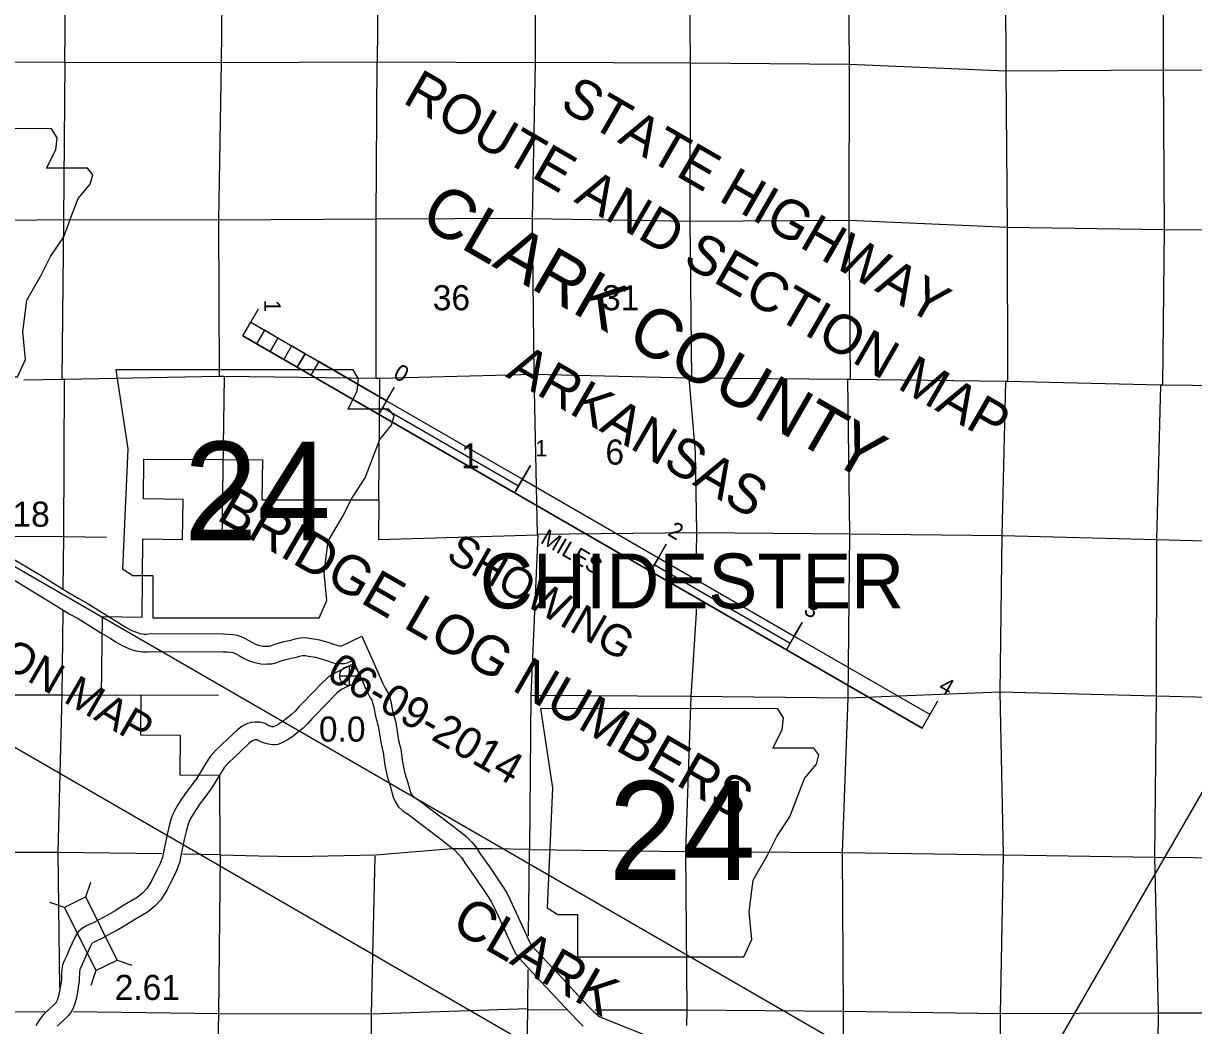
# Model space of a CAD drawing. Extents: x 369523 to 838377, y 495025 to 936819.
# Drawn here: x 590682 to 630067, y 612982 to 646707 of the extents above; entities that cross this region are included whole.
import ezdxf

# ---------------------------------------------------------------- set-up
doc = ezdxf.new("R2010")
doc.units = 0
for name, color, linetype in [('21', 7, 'Continuous'), ('22', 7, 'Continuous'), ('DSN_BRDG_Annotation', 7, 'Continuous'), ('DSN_DRFT_Common-Annotations', 7, 'Continuous'), ('DSN_DRFT_Junk-No-Plot', 7, 'Continuous'), ('Level 1', 7, 'Continuous'), ('Level 15', 7, 'Continuous'), ('Level 2', 7, 'Continuous'), ('Level 21', 7, 'Continuous'), ('Level 22', 7, 'Continuous')]:
    doc.layers.add(name, color=color, linetype=linetype)

msp = doc.modelspace()

# ---------------------------------------------------------------- linework, layer by layer
at = {"layer": '21'}
for p, q in [((623656, 609226), (708796, 756692)), ((625588, 602013), (369523, 749853)), ((385880, 746506), (623656, 609226)), ((598335, 636648), (598599, 637106)), ((598071, 636191), (598335, 636648)), ((598335, 636648), (598335, 636648)), ((598335, 636648), (602907, 634008)), ((598335, 636648), (598792, 636384)), ((598071, 636191), (620934, 622991)), ((620934, 622991), (598071, 636191)), ((598792, 636384), (598528, 635927)), ((598792, 636384), (598792, 636384)), ((599249, 636120), (598792, 636384)), ((598792, 636384), (598792, 636384)), ((599249, 636120), (598985, 635663)), ((598985, 635663), (599249, 636120)), ((599707, 635856), (599249, 636120)), ((599249, 636120), (599249, 636120)), ((599249, 636120), (599249, 636120)), ((599707, 635856), (599443, 635399)), ((600164, 635592), (599707, 635856)), ((599707, 635856), (599707, 635856)), ((599707, 635856), (599707, 635856)), ((600164, 635592), (599900, 635135)), ((599900, 635135), (600164, 635592)), ((600621, 635328), (600164, 635592)), ((600164, 635592), (600164, 635592)), ((600621, 635328), (600357, 634871)), ((602907, 634008), (600621, 635328)), ((600621, 635328), (600690, 635294)), ((602907, 634008), (603171, 634466)), ((602907, 634008), (602643, 633551)), ((602643, 633551), (602907, 634008)), ((602643, 633551), (602775, 633780)), ((602775, 633780), (602775, 633780)), ((602775, 633780), (607348, 631140)), ((602907, 634008), (602907, 634008)), ((602907, 634008), (607480, 631368)), ((607480, 631368), (607744, 631826)), ((607744, 631826), (607480, 631368)), ((607480, 631368), (607216, 630911)), ((607216, 630911), (607480, 631368)), ((607480, 631368), (612053, 628728)), ((612053, 628728), (612317, 629186)), ((612317, 629186), (612053, 628728)), ((612053, 628728), (611789, 628271)), ((611789, 628271), (612053, 628728)), ((612053, 628728), (612053, 628728)), ((612053, 628728), (616625, 626088)), ((611789, 628271), (611917, 628493)), ((611917, 628493), (611917, 628493)), ((611917, 628493), (616489, 625853)), ((616625, 626088), (616889, 626546)), ((616889, 626546), (616625, 626088)), ((616625, 626088), (616361, 625631)), ((616361, 625631), (616625, 626088)), ((616625, 626088), (621198, 623448)), ((620934, 622991), (621462, 623906)), ((628936, 618371), (628936, 618371))]:
    msp.add_line(p, q, dxfattribs=at)
at = {"layer": '22'}
for points in [[(583646, 643166), (584045, 640502), (583868, 636460), (584223, 636238), (584889, 636238), (584889, 634817), (590485, 634817), (590751, 635395), (590662, 636327), (590795, 637393), (591284, 638237), (591595, 638859), (592039, 639525), (592305, 640235), (592527, 640813), (592927, 641301), (593016, 641612), (592838, 641834), (591462, 641834), (591772, 642456), (591817, 642855), (591633, 643162)], [(593793, 635053), (594192, 632388), (594015, 628347), (594370, 628125), (595036, 628125), (595036, 626704), (600632, 626704), (600898, 627281), (600809, 628214), (600942, 629280), (601431, 630123), (601742, 630745), (602186, 631411), (602452, 632122), (602674, 632699), (603074, 633188), (603163, 633499), (602985, 633721), (601609, 633721), (601919, 634342), (601964, 634742), (601780, 635049)], [(608089, 623649), (608488, 620984), (608311, 616943), (608666, 616721), (609332, 616721), (609332, 615300), (614928, 615300), (615194, 615877), (615105, 616810), (615239, 617876), (615727, 618719), (616038, 619341), (616482, 620007), (616748, 620718), (616970, 621295), (617370, 621784), (617459, 622094), (617281, 622316), (615905, 622316), (616216, 622938), (616260, 623338), (616076, 623645)]]:
    msp.add_lwpolyline(points, close=True, dxfattribs=at)
at = {"layer": 'DSN_DRFT_Common-Annotations'}
for p, q in [((601652, 624424), (601652, 625074)), ((601327, 624749), (601977, 624749))]:
    msp.add_line(p, q, dxfattribs=at)
msp.add_circle((601652, 624749), 325, dxfattribs=at)
at = {"layer": 'Level 1'}
for points in [[(589961, 628917), (591339, 628090), (592176, 627571), (592527, 627362), (592826, 627193), (593605, 626716), (593922, 626525), (594099, 626406), (594186, 626357), (594291, 626303), (594392, 626256), (594456, 626229), (594544, 626195), (594599, 626176), (594625, 626173), (594744, 626157), (594829, 626158), (594999, 626172), (597415, 626162), (597580, 626155), (597727, 626141), (597882, 626121), (597997, 626077), (598123, 626018), (598266, 625943), (598390, 625870), (598493, 625821), (598598, 625782), (598744, 625749), (598802, 625747), (598854, 625749), (598963, 625755), (599012, 625766), (599178, 625828), (599300, 625861), (599413, 625897), (599568, 625929), (599680, 625955), (599756, 625972), (599832, 625994), (599989, 626027), (600130, 626040), (600246, 626032), (600375, 626009), (600521, 625987), (600650, 625966), (600924, 625885), (601080, 625832), (601231, 625778), (601263, 625772), (601323, 625765), (601359, 625762), (601388, 625763), (601396, 625763), (602072, 626085), (602489, 625157), (602779, 624494), (602860, 624335), (602948, 624196), (603010, 624018), (603061, 623833), (603103, 623574), (603213, 623184), (603312, 622581), (603386, 622284), (603441, 621843), (603506, 621512), (603562, 621333), (603596, 621231), (603699, 620865), (603727, 620797), (603764, 620737), (603833, 620674), (603988, 620567), (605150, 619692), (605446, 619456), (605581, 619347), (605770, 619155), (605902, 619003), (606060, 618765), (606405, 618274), (606853, 617606), (606963, 617424), (607068, 617215), (607203, 616927), (607717, 615799), (607765, 615715), (607833, 615630), (607934, 615515), (608698, 614701)], [(589652, 628403), (591027, 627578), (591864, 627059), (592226, 626843), (592522, 626676), (593293, 626203), (593600, 626019), (593785, 625894), (593903, 625828), (594028, 625764), (594147, 625709), (594228, 625674), (594341, 625630), (594463, 625590), (594545, 625578), (594707, 625557), (594857, 625558), (595023, 625572), (597401, 625562), (597539, 625556), (597660, 625544), (597735, 625535), (597763, 625524), (597855, 625481), (597974, 625418), (598111, 625338), (598261, 625268), (598425, 625206), (598668, 625151), (598806, 625147), (598882, 625150), (599045, 625159), (599183, 625190), (599361, 625256), (599470, 625285), (599565, 625315), (599697, 625343), (599816, 625371), (599904, 625391), (599975, 625411), (600078, 625433), (600137, 625438), (600173, 625435), (600277, 625417), (600431, 625394), (600518, 625380), (600742, 625314), (600882, 625266), (601069, 625199), (601169, 625178), (601270, 625167), (601342, 625162), (601409, 625163), (601476, 625167), (601580, 625186), (601776, 625280), (601940, 624915), (602236, 624237), (602338, 624037), (602405, 623933), (602437, 623840), (602474, 623705), (602517, 623443), (602626, 623054), (602724, 622460), (602795, 622173), (602848, 621749), (602923, 621364), (602991, 621147), (603022, 621054), (603130, 620672), (603189, 620525), (603298, 620350), (603459, 620202), (603638, 620080), (604782, 619218), (605071, 618987), (605178, 618902), (605328, 618748), (605423, 618639), (605565, 618426), (605910, 617934), (606347, 617284), (606437, 617135), (606528, 616953), (606658, 616675), (607183, 615524), (607268, 615377), (607371, 615247), (607489, 615112), (608261, 614290)], [(601818, 625171), (601477, 624998), (601302, 624914), (601124, 624824), (600960, 624726), (600822, 624600), (600683, 624462), (600509, 624282), (599958, 623717), (599826, 623563), (599701, 623447), (599516, 623295), (599396, 623198), (599260, 623110), (599182, 623066), (599123, 623041), (599103, 623033), (599051, 623038), (598989, 623056), (598915, 623085), (598818, 623144), (598654, 623189), (598482, 623197), (598360, 623186), (598223, 623148), (598049, 623063), (597883, 622935), (597552, 622620), (597360, 622436), (597160, 622246), (596978, 622051), (596824, 621815), (596681, 621571), (596516, 621310), (596325, 621052), (596158, 620824), (595994, 620588), (595877, 620409), (595777, 620227), (595712, 620092), (595643, 619915), (595574, 619657), (595504, 619371), (595397, 618816), (595359, 618636), (595283, 618441), (595176, 618215), (595087, 618025), (594995, 617849), (594886, 617664), (594839, 617599), (594691, 617439), (594513, 617297), (594087, 617040), (593768, 616841), (593535, 616707), (593368, 616621), (593203, 616532), (593032, 616440), (592899, 616379), (592787, 616324), (592669, 616260), (592526, 616135), (592408, 615944), (592232, 615560), (592139, 615337), (592089, 615233), (592044, 615134), (591998, 615014), (591977, 614877), (591966, 614743), (591963, 614625), (591959, 614521), (591948, 614440), (591921, 614273), (591890, 614089), (591883, 614054), (591842, 613900), (591817, 613832), (591785, 613765), (591753, 613720), (591705, 613678), (591561, 613544), (591386, 613379), (591302, 613286), (591225, 613180), (591152, 613071), (591104, 612978)], [(602056, 624619), (601742, 624460), (601567, 624376), (601414, 624299), (601320, 624242), (601236, 624165), (601110, 624040), (600939, 623864), (600401, 623312), (600259, 623146), (600095, 622995), (599895, 622830), (599749, 622712), (599571, 622596), (599446, 622526), (599357, 622489), (599241, 622439), (599152, 622432), (599080, 622431), (598934, 622447), (598796, 622487), (598649, 622545), (598577, 622588), (598560, 622593), (598496, 622595), (598466, 622593), (598436, 622584), (598367, 622551), (598274, 622479), (597967, 622187), (597775, 622002), (597586, 621824), (597452, 621679), (597334, 621499), (597194, 621259), (597012, 620971), (596808, 620696), (596647, 620476), (596492, 620252), (596392, 620100), (596311, 619952), (596262, 619852), (596214, 619728), (596156, 619508), (596091, 619243), (595985, 618697), (595936, 618464), (595835, 618204), (595719, 617959), (595624, 617758), (595520, 617559), (595388, 617333), (595302, 617216), (595101, 616999), (594858, 616804), (594401, 616528), (594076, 616327), (593823, 616180), (593648, 616090), (593487, 616003), (593300, 615903), (593158, 615837), (593062, 615790), (593013, 615764), (592990, 615743), (592938, 615660), (592782, 615319), (592687, 615091), (592632, 614978), (592598, 614904), (592581, 614859), (592573, 614806), (592566, 614712), (592563, 614605), (592557, 614469), (592542, 614352), (592513, 614174), (592480, 613981), (592468, 613920), (592415, 613720), (592370, 613598), (592304, 613460), (592202, 613316), (592107, 613232), (591970, 613106), (591816, 612960)], [(608699, 614699), (609515, 613822), (609807, 613527), (609871, 613459), (609923, 613412), (609951, 613388), (609981, 613359), (610019, 613319), (610045, 613297), (610048, 613294), (610055, 613291), (610134, 613258), (611792, 612591)], [(608260, 614291), (609082, 613406), (609375, 613111), (609451, 613029), (609525, 612963)]]:
    msp.add_lwpolyline(points, dxfattribs=at)
at = {"layer": 'Level 15'}
for points in [[(607820, 640146), (607921, 645387), (607915, 650684), (607916, 650732), (607933, 652622)], [(607984, 629520), (607873, 634897), (607820, 640146)], [(607873, 634897), (602676, 634756), (602557, 634757), (597442, 634820), (597276, 634822), (592068, 634722), (591978, 634719), (590691, 634703)], [(638789, 634465), (634174, 634477), (634093, 634475), (629024, 634531), (628970, 634532), (623811, 634653), (623735, 634660), (618506, 634719), (618426, 634722), (613178, 634763), (613080, 634765), (607873, 634897)], [(607684, 615998), (607712, 618911)], [(607576, 602492), (607586, 602985), (607563, 608162), (607567, 608214), (607657, 613509), (607660, 613557), (607673, 614873)]]:
    msp.add_lwpolyline(points, dxfattribs=at)
at = {"layer": 'Level 2'}
for points in [[(594650, 624088), (593312, 624096), (593344, 626743), (594678, 626727), (594707, 629366), (596038, 629342), (596056, 630689), (594722, 630706), (594737, 632045), (597413, 632028), (598725, 632023), (598704, 630673), (600018, 630672), (602645, 630671), (602630, 629334)], [(602630, 629334), (607992, 629496), (607762, 624076), (607720, 618902), (606435, 618928), (605104, 618931), (602531, 618721), (599887, 618656), (598611, 618678), (597309, 618717), (597294, 621395), (595953, 621409), (595971, 622744), (594631, 622755), (594650, 624088)]]:
    msp.add_lwpolyline(points, dxfattribs=at)
at = {"layer": 'Level 21'}
for p, q in [((592780, 617311), (592949, 617811)), ((592070, 616960), (591570, 617129)), ((593123, 614830), (592953, 614329)), ((593833, 615180), (594333, 615011))]:
    msp.add_line(p, q, dxfattribs=at)
msp.add_lwpolyline([(593833, 615180), (592780, 617311), (592070, 616960), (593123, 614830)], close=True, dxfattribs=at)
at = {"layer": 'Level 22'}
for points in [[(629092, 665093), (629069, 661056), (629065, 655755), (629049, 650405), (629042, 645132), (629075, 639773)], [(623804, 639853), (623760, 645102), (623738, 650500), (623784, 655875), (623805, 660371)], [(618570, 658123), (618578, 655993), (618427, 650623), (618478, 645324), (618463, 640081)], [(613120, 640050), (613138, 645364), (613094, 650662), (613116, 654769)], [(592081, 645399), (592136, 650696), (592143, 651931)], [(597390, 650635), (597334, 645386)], [(602619, 648765), (602593, 645404)], [(581527, 645330), (586784, 645414), (592081, 645399), (597334, 645386), (602589, 645410)], [(592081, 645399), (592031, 640102), (591978, 634719)], [(597334, 645386), (597250, 640082), (597276, 634822)], [(602557, 634757), (602553, 640123), (602593, 645404)], [(602589, 645410), (607921, 645387)], [(640285, 645122), (639761, 645122), (634418, 645085), (629042, 645132), (623760, 645102), (618478, 645324), (613138, 645364), (607921, 645387)], [(607820, 640146), (602553, 640123), (597250, 640082), (592031, 640102), (586705, 640034), (581464, 640069)], [(607820, 640146), (613120, 640050), (618463, 640081), (623804, 639853), (629075, 639773), (634355, 639748), (637630, 639741)], [(613178, 634763), (613120, 640050)], [(618463, 640081), (618506, 634719)], [(623811, 634653), (623804, 639853)], [(629075, 639773), (629024, 634531)], [(592024, 627695), (592044, 629430), (592068, 634722)], [(597442, 634820), (597364, 629339)], [(602640, 630635), (602676, 634756)], [(613080, 634765), (613289, 632274), (613331, 629578), (613330, 628872)], [(618252, 607386), (618257, 608178), (618288, 613461), (618247, 618806), (618441, 623999), (618498, 629527), (618426, 634722)], [(623735, 634660), (623613, 629477), (623550, 624205), (623662, 618727), (623553, 613374), (623529, 608099), (623538, 602833)], [(628737, 602738), (628815, 607972), (628888, 613399), (628765, 618654), (628816, 624072), (628833, 629342), (628970, 634532)], [(593481, 629405), (592044, 629430), (589115, 629438)], [(607984, 629520), (613331, 629578), (618498, 629527), (623613, 629477), (628833, 629342), (634036, 629194), (639307, 629047)], [(597364, 629339), (597007, 629345)], [(591912, 614267), (591852, 618806), (591984, 624112), (592016, 626942)], [(613327, 627010), (613327, 626870), (613145, 624051), (613134, 623749)], [(589275, 624116), (591984, 624112), (593772, 624104)], [(597252, 624089), (593772, 624104)], [(639316, 623803), (634069, 623934), (628816, 624072), (623550, 624205), (618441, 623999), (613145, 624051), (607757, 624089)], [(613134, 623749), (612963, 618843), (613007, 613497), (613002, 612983)], [(595336, 618757), (591852, 618806), (588586, 618803)], [(597308, 618729), (596051, 618747)], [(607712, 618911), (612963, 618843), (618247, 618806), (623662, 618727), (628765, 618654), (634032, 618609), (639248, 618581)], [(597308, 618729), (597246, 613386), (597144, 608687)], [(602357, 606180), (602348, 608146), (602397, 613382), (602520, 618686)], [(583824, 613518), (586727, 613447), (591398, 613460)], [(592372, 613455), (597246, 613386), (602397, 613382), (607660, 613557)], [(608948, 613506), (607657, 613509)], [(639217, 613566), (634099, 613403), (628888, 613399), (623553, 613374), (618288, 613461), (613007, 613497), (609922, 613504)]]:
    msp.add_lwpolyline(points, dxfattribs=at)

# ---------------------------------------------------------------- texts
at = {"layer": '21'}
for s, height, rotation, p in [('ROUTE AND SECTION MAP', 1320, 330, (603407, 644058)), ('STATE HIGHWAY', 1320, 330, (608690, 643858)), ('CLARK COUNTY', 1663, 330, (603958, 639977)), ('1', 550, 270, (598790, 637405)), ('ARKANSAS', 1320, 330, (606887, 634834)), ('0', 550, 330, (603093, 634806)), ('ROUTE AND SECTION MAP', 1056, 330, (578673, 631583)), ('BRIDGE LOG NUMBERS', 1320, 330, (597142, 630029)), ('2', 550, 330.0002, (612332, 629500)), ('SHOWING', 1056, 330, (604867, 628680)), ('MILES', 550, 330, (608047, 629241)), ('3', 550, 330.0001, (616904, 626861)), ('06-09-2014', 1056, 330, (600834, 624668)), ('4', 550, 329.9999, (621445, 624268)), ('CLARK', 1336, 330, (605028, 616235))]:
    msp.add_text(s, height=height, rotation=rotation, dxfattribs=at).set_placement(p)
msp.add_text('1', height=550, dxfattribs=at).set_placement((607912, 632139))
at = {"layer": '22'}
for p in [(596086, 629306), (610376, 617884)]:
    msp.add_text('24', height=3326.4, dxfattribs=at).set_placement(p)
at = {"layer": 'DSN_BRDG_Annotation'}
for s, p in [('4.18', (589371, 629767)), ('0.0', (600627, 622537))]:
    msp.add_text(s, height=844.8, dxfattribs=at).set_placement(p)
at = {"layer": 'DSN_DRFT_Common-Annotations'}
msp.add_text('CHIDESTER', height=1848, dxfattribs=at).set_placement((606046, 627020))
at = {"layer": 'DSN_DRFT_Junk-No-Plot'}
msp.add_text('2.61', height=844.8, dxfattribs=at).set_placement((593755, 613844))
at = {"layer": 'Level 22'}
for s, height, p in [('36', 844.8, (604459, 637053)), ('31', 844.8, (610158, 637053)), ('1', 845, (605410, 631730)), ('6', 845, (610271, 631860))]:
    msp.add_text(s, height=height, dxfattribs=at).set_placement(p)

doc.saveas('drawing.dxf')
